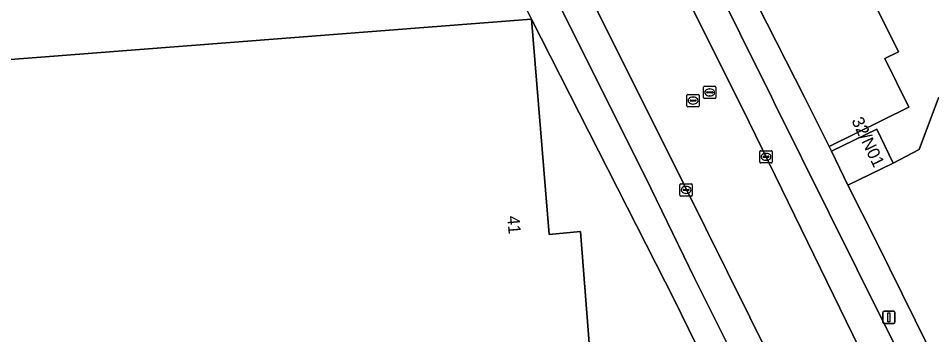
# Model space of a CAD drawing. Extents: x 157793 to 159380, y 380877 to 382313.
# Drawn here: x 158030.4 to 158104.5, y 381437.4 to 381463.1 of the extents above; entities that cross this region are included whole.
import ezdxf

# ---------------------------------------------------------------- set-up
doc = ezdxf.new("R2010")
doc.units = 0
for name, color, linetype in [('IMGEO_Erf', 7, 'Continuous'), ('IMGEO_Kolk', 7, 'Continuous'), ('IMGEO_Lichtmast', 7, 'Continuous'), ('IMGEO_Pand', 7, 'Continuous'), ('IMGEO_Pand_nummerreeks', 7, 'Continuous'), ('IMGEO_Parkeervlak_open', 7, 'Continuous'), ('IMGEO_Rijbaan_lokaal_gesloten', 7, 'Continuous'), ('IMGEO_Rioolput', 7, 'Continuous'), ('IMGEO_Voetpad_open', 7, 'Continuous')]:
    doc.layers.add(name, color=color, linetype=linetype)

msp = doc.modelspace()

# ---------------------------------------------------------------- linework, layer by layer
at = {"layer": 'IMGEO_Erf'}
for points in [[(158094.203, 381456.735), (158096.22, 381452.704), (158102.697, 381455.916), (158100.731, 381459.866), (158101.836, 381460.416), (158097.286, 381469.556), (158097.196, 381469.511), (158089.65, 381465.754)], [(158100.082, 381444.906), (158105.266, 381434.42), (158112.296, 381437.92), (158111.79, 381438.937), (158111.096, 381438.591), (158108.155, 381444.5), (158109.454, 381445.147), (158109.791, 381446.152), (158109.144, 381447.45), (158115.052, 381450.392), (158115.551, 381449.39), (158116.446, 381449.835), (158111.452, 381459.814), (158111.381, 381459.956), (158105.1, 381456.683), (158103.521, 381452.469), (158101.422, 381451.35), (158097.743, 381449.563)]]:
    msp.add_lwpolyline(points, close=True, dxfattribs=at)
msp.add_lwpolyline([(158086.434, 381434.52), (158083.681, 381440.171), (158072.051, 381463.055), (158073.487, 381445.554), (158076.026, 381445.793), (158077.503, 381426.615)], dxfattribs=at)
at = {"layer": 'IMGEO_Kolk'}
for p, q in [((158090.59, 381451.449), (158090.59, 381452.301)), ((158090.665, 381452.375), (158091.517, 381452.375)), ((158090.849, 381451.869), (158090.849, 381451.881)), ((158091.287, 381451.832), (158090.889, 381451.832)), ((158090.892, 381451.918), (158091.29, 381451.918)), ((158091.078, 381452.155), (158091.103, 381452.155)), ((158091.333, 381451.881), (158091.333, 381451.869)), ((158091.591, 381452.301), (158091.591, 381451.449)), ((158091.517, 381451.375), (158090.665, 381451.375)), ((158091.101, 381451.595), (158091.076, 381451.595)), ((158084.099, 381448.761), (158084.099, 381449.613)), ((158084.174, 381449.687), (158085.026, 381449.687)), ((158084.587, 381449.467), (158084.612, 381449.467)), ((158085.1, 381449.613), (158085.1, 381448.761)), ((158085.026, 381448.687), (158084.174, 381448.687)), ((158084.358, 381449.181), (158084.358, 381449.193)), ((158084.796, 381449.144), (158084.398, 381449.144)), ((158084.401, 381449.23), (158084.799, 381449.23)), ((158084.61, 381448.907), (158084.585, 381448.907)), ((158084.842, 381449.193), (158084.842, 381449.181))]:
    msp.add_line(p, q, dxfattribs=at)
for points in [[(158090.59, 381451.449), (158090.59, 381452.301)], [(158090.665, 381452.375), (158091.517, 381452.375)], [(158091.591, 381452.301), (158091.591, 381451.449)], [(158091.517, 381451.375), (158090.665, 381451.375)], [(158084.099, 381448.761), (158084.099, 381449.613)], [(158084.174, 381449.687), (158085.026, 381449.687)], [(158085.1, 381449.613), (158085.1, 381448.761)], [(158085.026, 381448.687), (158084.174, 381448.687)]]:
    msp.add_lwpolyline(points, dxfattribs=at)
for centre, radius, start, end in [((158090.667, 381452.299), 0.0765, 91.55205, 178.44795), ((158090.667, 381452.299), 0.0765, 91.55205, 178.44795), ((158090.889, 381451.878), 0.0403, 85.87752, 175.75265), ((158090.886, 381451.868), 0.0366, 178.93798, 274.71019), ((158091.29, 381451.875), 0.043, 264.86636, 352.45326), ((158091.294, 381451.88), 0.0386, 1.73085, 96.63898), ((158091.515, 381452.299), 0.0765, 1.55205, 88.44795), ((158091.515, 381452.299), 0.0765, 1.55205, 88.44795), ((158090.667, 381451.451), 0.0765, 181.55205, 268.44795), ((158090.667, 381451.451), 0.0765, 181.55205, 268.44795), ((158091.515, 381451.451), 0.0765, 271.55205, 358.44795), ((158091.515, 381451.451), 0.0765, 271.55205, 358.44795), ((158084.176, 381449.611), 0.0765, 91.55205, 178.44795), ((158084.176, 381449.611), 0.0765, 91.55205, 178.44795), ((158085.024, 381449.611), 0.0765, 1.55205, 88.44795), ((158085.024, 381449.611), 0.0765, 1.55205, 88.44795), ((158084.176, 381448.763), 0.0765, 181.55205, 268.44795), ((158084.176, 381448.763), 0.0765, 181.55205, 268.44795), ((158084.398, 381449.19), 0.0403, 85.87752, 175.75265), ((158084.395, 381449.18), 0.0366, 178.93798, 274.71019), ((158084.799, 381449.187), 0.043, 264.86636, 352.45326), ((158084.803, 381449.192), 0.0386, 1.73085, 96.63898), ((158085.024, 381448.763), 0.0765, 271.55205, 358.44795), ((158085.024, 381448.763), 0.0765, 271.55205, 358.44795)]:
    msp.add_arc(centre, radius, start, end, dxfattribs=at)
for centre, major_axis, ratio, start_param, end_param in [((158091.077, 381451.875), (-0.387, 0.002), 0.722429, 4.712389, 7.853982), ((158091.102, 381451.875), (-0.39, 0.002), 0.717154, 1.570796, 4.712389), ((158084.586, 381449.187), (-0.387, 0.002), 0.722429, 4.712389, 7.853982), ((158084.611, 381449.187), (-0.39, 0.002), 0.717154, 1.570796, 4.712389)]:
    msp.add_ellipse(centre, major_axis=major_axis, ratio=ratio, start_param=start_param, end_param=end_param, dxfattribs=at)
at = {"layer": 'IMGEO_Lichtmast'}
for p, q in [((158100.571, 381438.426), (158100.571, 381439.226)), ((158100.571, 381439.226), (158100.571, 381438.426)), ((158100.671, 381439.326), (158101.461, 381439.326)), ((158101.461, 381439.326), (158100.671, 381439.326)), ((158101.561, 381439.226), (158101.561, 381438.426)), ((158101.561, 381438.426), (158101.561, 381439.226)), ((158101.461, 381438.326), (158100.671, 381438.326)), ((158100.671, 381438.326), (158101.461, 381438.326))]:
    msp.add_line(p, q, dxfattribs=at)
msp.add_lwpolyline([(158100.991, 381439.201), (158101.141, 381439.201), (158101.141, 381438.451), (158100.991, 381438.451), (158100.991, 381439.201)], dxfattribs=at)
for centre, start, end in [((158100.671, 381439.226), 90, 180), ((158100.671, 381439.226), 90, 180), ((158101.461, 381439.226), 0, 90), ((158101.461, 381439.226), 360, 90), ((158100.671, 381438.426), 180, 270), ((158100.671, 381438.426), 180, 270), ((158101.461, 381438.426), 270, 0), ((158101.461, 381438.426), 270, 0)]:
    msp.add_arc(centre, 0.1, start, end, dxfattribs=at)
at = {"layer": 'IMGEO_Pand'}
for points in [[(158054.194, 381492.208), (158043.211, 381486.752), (158042.053, 381486.177), (158024.363, 381477.391), (158022.566, 381476.498), (158019.981, 381475.214), (158027.622, 381459.792), (158027.635, 381459.625), (158072.051, 381463.055), (158071.21, 381464.76), (158070.869, 381465.451), (158067.97, 381471.251), (158067.864, 381471.463)], [(158105.818, 381486.996), (158102.095, 381485.148), (158102.017, 381485.306), (158101.906, 381485.251), (158087.87, 381478.262), (158084.296, 381476.482), (158087.968, 381469.11), (158088.271, 381468.505), (158088.475, 381468.099), (158089.65, 381465.754), (158097.196, 381469.511), (158097.286, 381469.556), (158101.836, 381460.416), (158100.731, 381459.866), (158102.697, 381455.916), (158096.22, 381452.704), (158096.4, 381452.344), (158100.079, 381454.131), (158101.422, 381451.35), (158103.521, 381452.469), (158105.1, 381456.683)]]:
    msp.add_lwpolyline(points, dxfattribs=at)
for points in [[(158076.026, 381445.793), (158073.487, 381445.554), (158072.051, 381463.055), (158027.635, 381459.625), (158029.837, 381431.674), (158030.615, 381422.766), (158030.753, 381422.778), (158050.521, 381424.443), (158058.219, 381425.091), (158077.503, 381426.615)], [(158096.4, 381452.344), (158097.743, 381449.563), (158101.422, 381451.35), (158100.079, 381454.131)]]:
    msp.add_lwpolyline(points, close=True, dxfattribs=at)
at = {"layer": 'IMGEO_Parkeervlak_open'}
for points in [[(158068.546, 381497.113), (158089.726, 381454.684), (158103.399, 381426.613), (158104.154, 381425.047), (158107.132, 381417.89), (158109.46, 381410.496), (158111.117, 381402.923), (158112.092, 381395.233), (158115.709, 381348.982), (158116.021, 381346.737), (158116.632, 381344.813)], [(158133.891, 381298.949), (158130.692, 381305.062), (158129.631, 381306.832), (158114.85, 381329.868), (158114.523, 381330.452), (158112.621, 381334.306), (158111.071, 381338.314), (158109.885, 381342.445), (158109.545, 381343.679), (158108.99, 381346.367), (158108.678, 381349.094), (158105.079, 381395.169), (158104.129, 381402.425), (158102.534, 381409.567), (158100.308, 381416.538), (158097.468, 381423.282), (158097, 381424.252), (158084.358, 381449.773), (158063.323, 381491.963)], [(158062.759, 381487.431), (158070.036, 381472.829), (158073.447, 381465.963), (158081.726, 381449.322), (158085.312, 381441.968), (158089.04, 381434.486), (158094.587, 381423.396)], [(158105.373, 381428.915), (158098.454, 381442.769), (158091.734, 381456.357), (158091.541, 381456.746), (158086.441, 381467.033)]]:
    msp.add_lwpolyline(points, dxfattribs=at)
at = {"layer": 'IMGEO_Rijbaan_lokaal_gesloten'}
for points in [[(158116.632, 381344.813), (158116.021, 381346.737), (158115.709, 381348.982), (158112.092, 381395.233), (158111.117, 381402.923), (158109.46, 381410.496), (158107.132, 381417.89), (158104.154, 381425.047), (158103.399, 381426.613), (158089.726, 381454.684), (158068.546, 381497.113), (158067.74, 381498.783), (158049.539, 381535.45)], [(158052.353, 381513.92), (158052.835, 381512.902), (158063.24, 381492.13), (158063.323, 381491.963), (158084.358, 381449.773), (158097, 381424.252), (158097.468, 381423.282), (158100.308, 381416.538), (158102.534, 381409.567), (158104.129, 381402.425), (158105.079, 381395.169), (158108.678, 381349.094)]]:
    msp.add_lwpolyline(points, dxfattribs=at)
at = {"layer": 'IMGEO_Rioolput'}
for p, q in [((158086.091, 381457.613), (158086.943, 381457.613)), ((158084.665, 381456.023), (158084.665, 381456.875)), ((158084.74, 381456.949), (158085.592, 381456.949)), ((158085.666, 381456.875), (158085.666, 381456.023)), ((158086.016, 381456.687), (158086.016, 381457.539)), ((158086.275, 381457.107), (158086.275, 381457.119)), ((158086.713, 381457.07), (158086.315, 381457.07)), ((158086.318, 381457.156), (158086.716, 381457.156)), ((158086.504, 381457.393), (158086.529, 381457.393)), ((158086.759, 381457.119), (158086.759, 381457.107)), ((158087.017, 381457.539), (158087.017, 381456.687)), ((158084.924, 381456.443), (158084.924, 381456.455)), ((158085.362, 381456.406), (158084.964, 381456.406)), ((158084.967, 381456.492), (158085.365, 381456.492)), ((158085.176, 381456.169), (158085.151, 381456.169)), ((158085.153, 381456.729), (158085.178, 381456.729)), ((158085.408, 381456.455), (158085.408, 381456.443)), ((158086.943, 381456.613), (158086.091, 381456.613)), ((158086.527, 381456.833), (158086.502, 381456.833)), ((158085.592, 381455.949), (158084.74, 381455.949))]:
    msp.add_line(p, q, dxfattribs=at)
for points in [[(158086.091, 381457.613), (158086.943, 381457.613)], [(158084.665, 381456.023), (158084.665, 381456.875)], [(158084.74, 381456.949), (158085.592, 381456.949)], [(158085.666, 381456.875), (158085.666, 381456.023)], [(158086.016, 381456.687), (158086.016, 381457.539)], [(158087.017, 381457.539), (158087.017, 381456.687)], [(158086.943, 381456.613), (158086.091, 381456.613)], [(158085.592, 381455.949), (158084.74, 381455.949)]]:
    msp.add_lwpolyline(points, dxfattribs=at)
for centre, radius, start, end in [((158086.093, 381457.537), 0.0765, 91.55205, 178.44795), ((158086.093, 381457.537), 0.0765, 91.55205, 178.44795), ((158086.941, 381457.537), 0.0765, 1.55205, 88.44795), ((158086.941, 381457.537), 0.0765, 1.55205, 88.44795), ((158084.742, 381456.873), 0.0765, 91.55205, 178.44795), ((158084.742, 381456.873), 0.0765, 91.55205, 178.44795), ((158085.59, 381456.873), 0.0765, 1.55205, 88.44795), ((158085.59, 381456.873), 0.0765, 1.55205, 88.44795), ((158086.315, 381457.116), 0.0403, 85.87752, 175.75265), ((158086.312, 381457.106), 0.0366, 178.93798, 274.71019), ((158086.716, 381457.113), 0.043, 264.86636, 352.45326), ((158086.72, 381457.118), 0.0386, 1.73085, 96.63898), ((158084.964, 381456.452), 0.0403, 85.87752, 175.75265), ((158084.961, 381456.442), 0.0366, 178.93798, 274.71019), ((158085.365, 381456.449), 0.043, 264.86636, 352.45326), ((158085.369, 381456.454), 0.0386, 1.73085, 96.63898), ((158086.093, 381456.689), 0.0765, 181.55205, 268.44795), ((158086.093, 381456.689), 0.0765, 181.55205, 268.44795), ((158086.941, 381456.689), 0.0765, 271.55205, 358.44795), ((158086.941, 381456.689), 0.0765, 271.55205, 358.44795), ((158084.742, 381456.025), 0.0765, 181.55205, 268.44795), ((158084.742, 381456.025), 0.0765, 181.55205, 268.44795), ((158085.59, 381456.025), 0.0765, 271.55205, 358.44795), ((158085.59, 381456.025), 0.0765, 271.55205, 358.44795)]:
    msp.add_arc(centre, radius, start, end, dxfattribs=at)
for centre, major_axis, ratio, start_param, end_param in [((158086.503, 381457.113), (-0.387, 0.002), 0.722429, 4.712389, 7.853982), ((158086.528, 381457.113), (-0.39, 0.002), 0.717154, 1.570796, 4.712389), ((158085.152, 381456.449), (-0.387, 0.002), 0.722429, 4.712389, 7.853982), ((158085.177, 381456.449), (-0.39, 0.002), 0.717154, 1.570796, 4.712389)]:
    msp.add_ellipse(centre, major_axis=major_axis, ratio=ratio, start_param=start_param, end_param=end_param, dxfattribs=at)
at = {"layer": 'IMGEO_Voetpad_open'}
for points in [[(158094.587, 381423.396), (158089.04, 381434.486), (158085.312, 381441.968), (158081.726, 381449.322), (158073.447, 381465.963), (158070.036, 381472.829), (158062.759, 381487.431)], [(158061.531, 381483.298), (158062.259, 381482.737), (158062.447, 381482.359), (158067.697, 381471.8), (158067.864, 381471.463), (158067.97, 381471.251), (158070.869, 381465.451), (158071.21, 381464.76), (158072.051, 381463.055), (158083.681, 381440.171), (158086.434, 381434.52), (158092.346, 381422.615), (158094.422, 381418.152), (158096.796, 381411.807), (158098.594, 381405.276), (158099.801, 381398.61), (158100.156, 381394.103), (158100.309, 381392.192), (158100.914, 381384.645), (158101.404, 381378.242), (158102.422, 381364.933), (158103.389, 381352.302), (158103.707, 381348.29), (158103.822, 381346.786)], [(158117.953, 381384.662), (158117.076, 381396.038), (158116.513, 381403.112), (158115.678, 381415.029), (158113.913, 381414.881), (158111.72, 381422.014), (158111.525, 381421.906), (158108.918, 381427.086), (158107.949, 381429.043), (158105.266, 381434.42), (158100.082, 381444.906), (158097.743, 381449.563), (158096.4, 381452.344), (158096.22, 381452.704), (158094.203, 381456.735), (158089.65, 381465.754), (158088.475, 381468.099), (158088.271, 381468.505), (158086.232, 381467.454), (158086.441, 381467.033), (158091.541, 381456.746), (158091.734, 381456.357), (158098.454, 381442.769), (158105.373, 381428.915)]]:
    msp.add_lwpolyline(points, dxfattribs=at)

# ---------------------------------------------------------------- texts
at = {"layer": 'IMGEO_Pand_nummerreeks'}
for s, rotation, p in [('32/N01', 295.58851, (158098.003, 381454.822)), ('41', 274.69231, (158070.075, 381447.044))]:
    msp.add_text(s, height=1, rotation=rotation, dxfattribs=at).set_placement(p)

doc.saveas('drawing.dxf')
